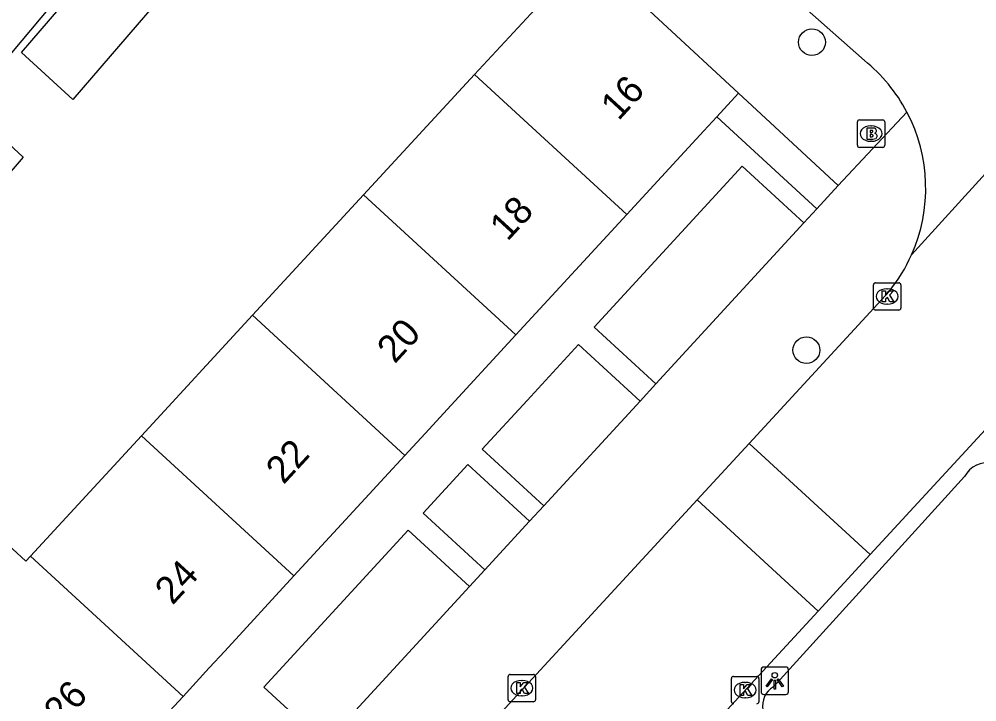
# Model space of a CAD drawing. Extents: x 162532 to 163264, y 381233 to 382042.
# Drawn here: x 163019.99 to 163054.91, y 381503.3 to 381528.21 of the extents above; entities that cross this region are included whole.
import ezdxf

# ---------------------------------------------------------------- set-up
doc = ezdxf.new("R2010")
doc.units = 0
for name, color, linetype in [('IMGEO_Boom', 7, 'Continuous'), ('IMGEO_Brandkraan', 7, 'Continuous'), ('IMGEO_Groenvoorziening', 7, 'Continuous'), ('IMGEO_Kolk', 7, 'Continuous'), ('IMGEO_Lichtpunt', 7, 'Continuous'), ('IMGEO_Pand', 7, 'Continuous'), ('IMGEO_Pand_nummerreeks', 7, 'Continuous'), ('IMGEO_Rijbaan_lokaal_open', 7, 'Continuous'), ('IMGEO_Voetpad_open', 7, 'Continuous')]:
    doc.layers.add(name, color=color, linetype=linetype)

msp = doc.modelspace()

# ---------------------------------------------------------------- linework, layer by layer
at = {"layer": 'IMGEO_Boom'}
for centre in [(163048.898, 381527.374), (163048.696, 381516.136)]:
    msp.add_circle(centre, 0.489, dxfattribs=at)
at = {"layer": 'IMGEO_Brandkraan'}
for p, q in [((163050.555, 381523.611), (163050.555, 381524.463)), ((163050.63, 381524.537), (163051.482, 381524.537)), ((163051.556, 381524.463), (163051.556, 381523.611)), ((163051.043, 381524.317), (163051.068, 381524.317)), ((163051.066, 381523.757), (163051.041, 381523.757)), ((163051.482, 381523.537), (163050.63, 381523.537))]:
    msp.add_line(p, q, dxfattribs=at)
for points in [[(163050.555, 381523.611), (163050.555, 381524.463)], [(163050.63, 381524.537), (163051.482, 381524.537)], [(163051.556, 381524.463), (163051.556, 381523.611)], [(163050.903, 381524.237), (163050.903, 381523.837), (163051.116, 381523.837)], [(163051.134, 381524.237), (163050.903, 381524.237)], [(163051.082, 381524.156), (163051.028, 381524.156), (163051.028, 381524.08)], [(163051.028, 381524.08), (163051.081, 381524.08)], [(163051.09, 381524.004), (163051.028, 381524.004), (163051.028, 381523.923)], [(163051.028, 381523.923), (163051.09, 381523.923)], [(163051.482, 381523.537), (163050.63, 381523.537)]]:
    msp.add_lwpolyline(points, dxfattribs=at)
for centre, radius, start, end in [((163050.632, 381524.461), 0.0765, 91.552, 178.448), ((163050.632, 381524.461), 0.0765, 91.552, 178.448), ((163051.48, 381524.461), 0.0765, 1.552, 88.448), ((163051.48, 381524.461), 0.0765, 1.552, 88.448), ((163051.083, 381524.118), 0.0379, 267.8285, 90.9355), ((163051.138, 381524.092), 0.145, 59.4692, 91.5367), ((163051.163, 381524.139), 0.0922, 285.5137, 58.1501), ((163051.091, 381523.963), 0.0404, 269.8759, 90.5077), ((163051.122, 381524.088), 0.251, 268.6676, 293.5347), ((163051.168, 381523.947), 0.105, 301.3115, 78.989), ((163050.632, 381523.613), 0.0765, 181.552, 268.448), ((163050.632, 381523.613), 0.0765, 181.552, 268.448), ((163051.48, 381523.613), 0.0765, 271.552, 358.448), ((163051.48, 381523.613), 0.0765, 271.552, 358.448)]:
    msp.add_arc(centre, radius, start, end, dxfattribs=at)
for centre, major_axis, ratio, start_param, end_param in [((163051.042, 381524.037), (-0.387, 0.002), 0.722429, 4.712389, 7.853982), ((163051.067, 381524.037), (-0.39, 0.002), 0.717154, 1.570796, 4.712389)]:
    msp.add_ellipse(centre, major_axis=major_axis, ratio=ratio, start_param=start_param, end_param=end_param, dxfattribs=at)
at = {"layer": 'IMGEO_Groenvoorziening'}
for points in [[(163049.079, 381521.297), (163045.429, 381524.656)], [(163043.21, 381514.909), (163040.96, 381516.98), (163046.356, 381522.844), (163048.601, 381520.778)], [(163039.125, 381510.461), (163036.875, 381512.527), (163038.51, 381514.304), (163040.388, 381516.344), (163042.633, 381514.28)], [(163036.97, 381508.115), (163034.718, 381510.188), (163036.349, 381511.961), (163038.601, 381509.891)], [(163031.15, 381501.779), (163028.908, 381503.843), (163034.179, 381509.571), (163036.416, 381507.512)]]:
    msp.add_lwpolyline(points, dxfattribs=at)
at = {"layer": 'IMGEO_Kolk'}
for p, q in [((163051.141, 381517.67), (163051.141, 381518.522)), ((163051.216, 381518.596), (163052.068, 381518.596)), ((163052.142, 381518.522), (163052.142, 381517.67)), ((163051.629, 381518.376), (163051.654, 381518.376)), ((163051.652, 381517.816), (163051.627, 381517.816)), ((163052.068, 381517.596), (163051.216, 381517.596)), ((163037.817, 381503.379), (163037.817, 381504.231)), ((163037.892, 381504.305), (163038.744, 381504.305)), ((163038.818, 381504.231), (163038.818, 381503.379)), ((163045.962, 381503.308), (163045.962, 381504.16)), ((163046.037, 381504.234), (163046.889, 381504.234)), ((163046.963, 381504.16), (163046.963, 381503.308)), ((163038.305, 381504.085), (163038.33, 381504.085)), ((163046.45, 381504.014), (163046.475, 381504.014)), ((163038.328, 381503.525), (163038.303, 381503.525)), ((163038.744, 381503.305), (163037.892, 381503.305)), ((163046.473, 381503.454), (163046.448, 381503.454))]:
    msp.add_line(p, q, dxfattribs=at)
for points in [[(163051.141, 381517.67), (163051.141, 381518.522)], [(163051.216, 381518.596), (163052.068, 381518.596)], [(163052.142, 381518.522), (163052.142, 381517.67)], [(163051.462, 381518.296), (163051.585, 381518.296), (163051.585, 381518.145), (163051.715, 381518.296), (163051.879, 381518.296), (163051.733, 381518.145), (163051.886, 381517.896), (163051.734, 381517.896), (163051.649, 381518.06), (163051.585, 381517.993), (163051.585, 381517.896), (163051.462, 381517.896), (163051.462, 381518.296)], [(163052.068, 381517.596), (163051.216, 381517.596)], [(163037.817, 381503.379), (163037.817, 381504.231)], [(163037.892, 381504.305), (163038.744, 381504.305)], [(163038.818, 381504.231), (163038.818, 381503.379)], [(163045.962, 381503.308), (163045.962, 381504.16)], [(163046.037, 381504.234), (163046.889, 381504.234)], [(163046.963, 381504.16), (163046.963, 381503.308)], [(163038.138, 381504.005), (163038.261, 381504.005), (163038.261, 381503.854), (163038.391, 381504.005), (163038.555, 381504.005), (163038.409, 381503.854), (163038.562, 381503.605), (163038.41, 381503.605), (163038.325, 381503.769), (163038.261, 381503.702), (163038.261, 381503.605), (163038.138, 381503.605), (163038.138, 381504.005)], [(163046.283, 381503.934), (163046.406, 381503.934), (163046.406, 381503.783), (163046.536, 381503.934), (163046.7, 381503.934), (163046.554, 381503.783), (163046.707, 381503.534), (163046.555, 381503.534), (163046.47, 381503.698), (163046.406, 381503.631), (163046.406, 381503.534), (163046.283, 381503.534), (163046.283, 381503.934)], [(163038.744, 381503.305), (163037.892, 381503.305)]]:
    msp.add_lwpolyline(points, dxfattribs=at)
for centre, start, end in [((163051.218, 381518.52), 91.552, 178.448), ((163051.218, 381518.52), 91.552, 178.448), ((163052.066, 381518.52), 1.552, 88.448), ((163052.066, 381518.52), 1.552, 88.448), ((163051.218, 381517.672), 181.552, 268.448), ((163051.218, 381517.672), 181.552, 268.448), ((163052.066, 381517.672), 271.552, 358.448), ((163052.066, 381517.672), 271.552, 358.448), ((163037.894, 381504.229), 91.552, 178.448), ((163037.894, 381504.229), 91.552, 178.448), ((163038.742, 381504.229), 1.552, 88.448), ((163038.742, 381504.229), 1.552, 88.448), ((163046.039, 381504.158), 91.552, 178.448), ((163046.039, 381504.158), 91.552, 178.448), ((163046.887, 381504.158), 1.552, 88.448), ((163046.887, 381504.158), 1.552, 88.448), ((163037.894, 381503.381), 181.552, 268.448), ((163037.894, 381503.381), 181.552, 268.448), ((163038.742, 381503.381), 271.552, 358.448), ((163038.742, 381503.381), 271.552, 358.448), ((163046.039, 381503.31), 181.552, 268.448), ((163046.039, 381503.31), 181.552, 268.448), ((163046.887, 381503.31), 271.552, 358.448), ((163046.887, 381503.31), 271.552, 358.448)]:
    msp.add_arc(centre, 0.0765, start, end, dxfattribs=at)
for centre, major_axis, ratio, start_param, end_param in [((163051.628, 381518.096), (-0.387, 0.002), 0.722429, 4.712389, 7.853982), ((163051.653, 381518.096), (-0.39, 0.002), 0.717154, 1.570796, 4.712389), ((163038.304, 381503.805), (-0.387, 0.002), 0.722429, 4.712389, 7.853982), ((163038.329, 381503.805), (-0.39, 0.002), 0.717154, 1.570796, 4.712389), ((163046.449, 381503.734), (-0.387, 0.002), 0.722429, 4.712389, 7.853982), ((163046.474, 381503.734), (-0.39, 0.002), 0.717154, 1.570796, 4.712389)]:
    msp.add_ellipse(centre, major_axis=major_axis, ratio=ratio, start_param=start_param, end_param=end_param, dxfattribs=at)
at = {"layer": 'IMGEO_Lichtpunt'}
for p, q in [((163047.947, 381504.572), (163047.139, 381504.572)), ((163047.947, 381504.572), (163047.139, 381504.572)), ((163047.045, 381504.477), (163047.045, 381503.67)), ((163047.045, 381504.477), (163047.045, 381503.67)), ((163048.041, 381503.67), (163048.041, 381504.477)), ((163048.041, 381503.67), (163048.041, 381504.477)), ((163047.139, 381503.576), (163047.947, 381503.576)), ((163047.139, 381503.576), (163047.947, 381503.576))]:
    msp.add_line(p, q, dxfattribs=at)
for points in [[(163047.419, 381504.141), (163047.458, 381504.113), (163047.27, 381503.851), (163047.232, 381503.878), (163047.419, 381504.141)], [(163047.521, 381504.093), (163047.568, 381504.093), (163047.568, 381503.771), (163047.521, 381503.771), (163047.521, 381504.093)], [(163047.631, 381504.113), (163047.669, 381504.14), (163047.856, 381503.878), (163047.817, 381503.85), (163047.631, 381504.113)]]:
    msp.add_lwpolyline(points, dxfattribs=at)
msp.add_circle((163047.544, 381504.275), 0.0994, dxfattribs=at)
for centre, start, end in [((163047.139, 381504.477), 90, 180), ((163047.139, 381504.477), 90, 180), ((163047.947, 381504.477), 0, 90), ((163047.947, 381504.477), 0, 90), ((163047.139, 381503.67), 180, 270), ((163047.139, 381503.67), 180, 270), ((163047.947, 381503.67), 270, 0), ((163047.947, 381503.67), 270, 360)]:
    msp.add_arc(centre, 0.0946, start, end, dxfattribs=at)
at = {"layer": 'IMGEO_Pand'}
for points in [[(163024.976, 381528.796), (163021.944, 381525.28), (163020.072, 381527.003), (163023.103, 381530.52)], [(163036.598, 381526.191), (163040.696, 381530.636)], [(163040.696, 381530.636), (163046.221, 381525.516)], [(163032.548, 381521.799), (163036.598, 381526.191)], [(163036.598, 381526.191), (163042.144, 381521.086)], [(163045.429, 381524.656), (163046.221, 381525.516)], [(163015.282, 381521.447), (163018.259, 381524.9), (163020.131, 381523.177), (163017.154, 381519.723)], [(163042.144, 381521.086), (163044.952, 381524.136), (163045.429, 381524.656)], [(163028.498, 381517.407), (163032.548, 381521.799)], [(163038.099, 381516.69), (163032.548, 381521.799)], [(163038.099, 381516.69), (163038.977, 381517.644), (163039.555, 381518.272), (163042.144, 381521.086)], [(163024.449, 381513.015), (163028.498, 381517.407)], [(163028.498, 381517.407), (163034.054, 381512.294)], [(163034.054, 381512.294), (163034.942, 381513.258), (163035.466, 381513.828), (163038.099, 381516.69)], [(163020.4, 381508.623), (163024.449, 381513.015)], [(163030.009, 381507.898), (163024.449, 381513.015)], [(163030.009, 381507.898), (163032.755, 381510.882), (163033.309, 381511.485), (163034.054, 381512.294)], [(163020.4, 381508.623), (163020.227, 381508.436), (163017.178, 381511.247), (163013.42, 381507.172), (163016.47, 381504.361), (163016.35, 381504.231)], [(163025.963, 381503.502), (163020.4, 381508.623)], [(163025.963, 381503.502), (163026.921, 381504.542), (163027.483, 381505.154), (163030.009, 381507.898)], [(163021.917, 381499.107), (163022.741, 381500), (163024.732, 381502.163), (163025.312, 381502.794), (163025.963, 381503.502)]]:
    msp.add_lwpolyline(points, dxfattribs=at)
at = {"layer": 'IMGEO_Rijbaan_lokaal_open'}
for points in [[(163050.812, 381526.708), (163048.617, 381528.65)], [(163052.532, 381519.615), (163060.985, 381528.935)], [(163068.737, 381527.889), (163051.018, 381508.676)], [(163046.614, 381512.734), (163051.721, 381518.287)], [(163044.716, 381510.674), (163046.614, 381512.734)], [(163051.018, 381508.676), (163046.614, 381512.734)], [(163044.716, 381510.674), (163024.416, 381488.631), (163024.228, 381488.427)], [(163049.121, 381506.617), (163044.716, 381510.674)], [(163051.018, 381508.676), (163049.121, 381506.617)], [(163028.809, 381484.536), (163029.092, 381484.843), (163032.521, 381488.596), (163049.121, 381506.617)]]:
    msp.add_lwpolyline(points, dxfattribs=at)
for centre, radius, start, end in [((163047.072, 381522.048), 5.975, 27.6764, 51.2557), ((163047.064, 381522.045), 5.984, 336.0355, 27.6598), ((163047.051, 381522.051), 5.998, 321.1347, 336.0411)]:
    msp.add_arc(centre, radius, start, end, dxfattribs=at)
at = {"layer": 'IMGEO_Voetpad_open'}
for points in [[(163026.617, 381534.77), (163026.38, 381534.968), (163022.85, 381530.753), (163019.003, 381526.159), (163015.155, 381521.564), (163011.307, 381516.97), (163010.44, 381515.935)], [(163046.221, 381525.516), (163049.858, 381522.146)], [(163049.858, 381522.146), (163052.364, 381524.823)], [(163049.858, 381522.146), (163049.079, 381521.297)], [(163048.601, 381520.778), (163049.079, 381521.297)], [(163048.601, 381520.778), (163043.21, 381514.909)], [(163042.633, 381514.28), (163043.21, 381514.909)], [(163042.633, 381514.28), (163039.125, 381510.461)], [(163047.496, 381503.854), (163054.463, 381511.521)], [(163038.601, 381509.891), (163039.125, 381510.461)], [(163038.601, 381509.891), (163036.97, 381508.115)], [(163036.416, 381507.512), (163036.97, 381508.115)], [(163036.416, 381507.512), (163031.15, 381501.779)]]:
    msp.add_lwpolyline(points, dxfattribs=at)
for centre, radius, start, end in [((163055.322, 381511.057), 0.977, 79.7646, 151.6219), ((163047.887, 381503.167), 0.791, 119.6248, 191.1281)]:
    msp.add_arc(centre, radius, start, end, dxfattribs=at)

# ---------------------------------------------------------------- texts
at = {"layer": 'IMGEO_Pand_nummerreeks'}
for s, rotation, p in [('16', 47.3795, (163041.844, 381524.481)), ('18', 47.3795, (163037.795, 381520.081)), ('20', 47.3795, (163033.683, 381515.613)), ('22', 47.3795, (163029.628, 381511.206)), ('24', 47.3795, (163025.58, 381506.807)), ('26', 47.3779, (163021.53, 381502.406))]:
    msp.add_text(s, height=1, rotation=rotation, dxfattribs=at).set_placement(p)

doc.saveas('drawing.dxf')
